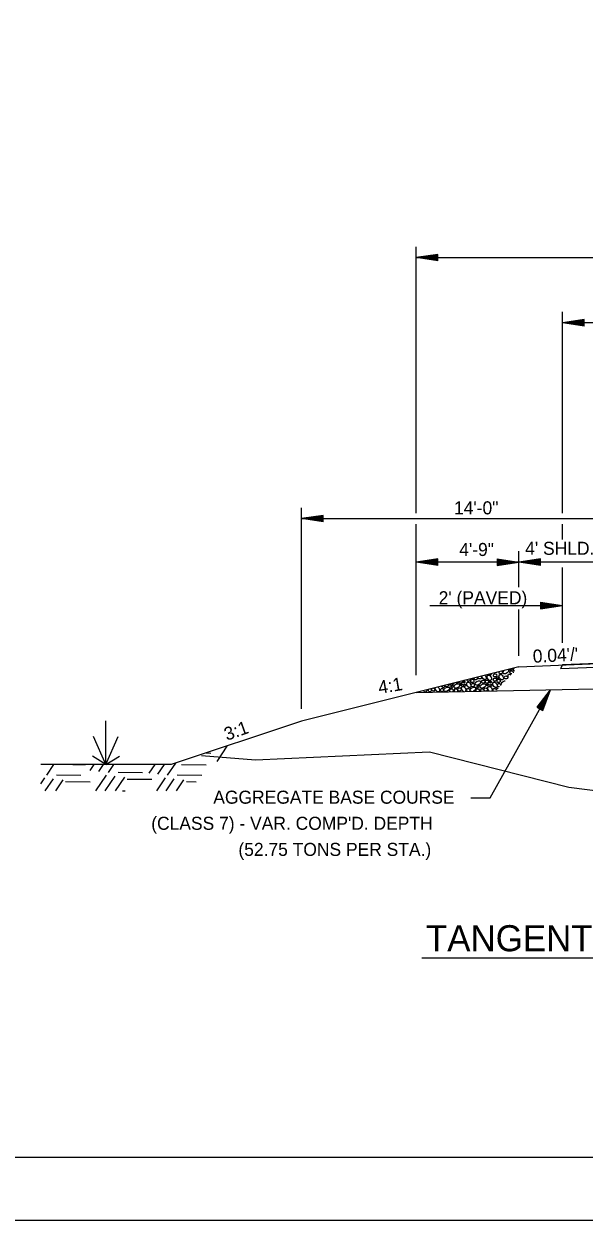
# Model space of a CAD drawing. Extents: x 2478 to 3210, y 439 to 841.
# Drawn here: x 2551.5 to 2603, y 438.6 to 548.6 of the extents above; entities that cross this region are included whole.
import ezdxf

# ---------------------------------------------------------------- set-up
doc = ezdxf.new("R2010")
doc.units = 0
for name, color, linetype in [('1', 7, 'Continuous'), ('19', 7, 'Continuous'), ('R_Annotation', 7, 'Continuous'), ('R_Dimension', 7, 'Continuous'), ('R_Draft', 7, 'Continuous'), ('R_Exist Surface', 7, 'Continuous')]:
    doc.layers.add(name, color=color, linetype=linetype)

msp = doc.modelspace()

# ---------------------------------------------------------------- linework, layer by layer
at = {"layer": '1'}
msp.add_line((2812.04, 444.35), (2492.97, 444.35), dxfattribs=at)
for points in [[(2817.81, 658.58), (2477.81, 658.58), (2477.81, 438.58), (2817.81, 438.58)], [(2492.97, 444.35), (2492.97, 652.81), (2729.78, 652.81), (2729.78, 642.93), (2768.94, 642.93), (2768.94, 640.01), (2812.04, 640.01), (2812.04, 444.35)]]:
    msp.add_lwpolyline(points, close=True, dxfattribs=at)
at = {"layer": '19'}
msp.add_lwpolyline([(2601.03, 489.63), (2600.86, 489.29), (2604.86, 489.45), (2627.03, 489.89), (2649.2, 489.45), (2653.2, 489.29), (2653.03, 489.63), (2649.03, 489.79), (2627.03, 490.23), (2605.03, 489.79)], close=True, dxfattribs=at)
at = {"layer": 'R_Annotation'}
for p, q in [((2597.03, 489.47), (2605.03, 489.79)), ((2601.03, 489.63), (2600.86, 489.29)), ((2597.03, 489.47), (2577.03, 484.47)), ((2600.86, 489.29), (2604.86, 489.45)), ((2587.58, 487.1), (2627.03, 487.89)), ((2577.03, 484.47), (2565.03, 480.47)), ((2565.03, 480.47), (2553.03, 480.47)), ((2588.11, 462.7), (2667.4, 462.7))]:
    msp.add_line(p, q, dxfattribs=at)
at = {"layer": 'R_Dimension'}
for p, q in [((2587.58, 503.59), (2587.58, 528.09)), ((2589.58, 527.39), (2587.58, 527.09)), ((2587.58, 527.09), (2666.49, 527.09)), ((2589.58, 526.79), (2587.58, 527.09)), ((2589.58, 527.34), (2587.91, 527.09)), ((2589.58, 526.84), (2587.91, 527.09)), ((2589.58, 527.29), (2588.26, 527.09)), ((2589.58, 526.9), (2588.26, 527.09)), ((2589.58, 527.24), (2588.59, 527.09)), ((2589.58, 526.95), (2588.59, 527.09)), ((2589.58, 527.19), (2588.93, 527.09)), ((2589.58, 527), (2588.93, 527.09)), ((2589.58, 527.14), (2589.26, 527.09)), ((2589.58, 527.05), (2589.26, 527.09)), ((2589.58, 526.79), (2589.58, 527.39)), ((2601.03, 503.59), (2601.03, 522.09)), ((2603.03, 521.39), (2601.03, 521.09)), ((2603.03, 520.79), (2601.03, 521.09)), ((2653.04, 521.09), (2601.03, 521.09)), ((2603.03, 521.34), (2601.36, 521.09)), ((2603.03, 520.84), (2601.36, 521.09)), ((2603.03, 521.29), (2601.71, 521.09)), ((2603.03, 520.9), (2601.71, 521.09)), ((2603.03, 521.24), (2602.04, 521.09)), ((2603.03, 520.95), (2602.04, 521.09)), ((2603.03, 521.19), (2602.38, 521.09)), ((2603.03, 521), (2602.38, 521.09)), ((2603.03, 521.14), (2602.71, 521.09)), ((2603.03, 521.05), (2602.71, 521.09)), ((2603.03, 520.79), (2603.03, 521.39)), ((2577.03, 485.61), (2577.03, 504.09)), ((2579.03, 503.39), (2577.03, 503.09)), ((2577.03, 503.09), (2605.03, 503.09)), ((2579.03, 502.79), (2577.03, 503.09)), ((2579.03, 503.34), (2577.37, 503.09)), ((2579.03, 502.84), (2577.37, 503.09)), ((2579.03, 503.29), (2577.71, 503.09)), ((2579.03, 502.9), (2577.71, 503.09)), ((2579.03, 503.24), (2578.04, 503.09)), ((2579.03, 502.95), (2578.04, 503.09)), ((2579.03, 503.19), (2578.38, 503.09)), ((2579.03, 503), (2578.38, 503.09)), ((2579.03, 503.14), (2578.72, 503.09)), ((2579.03, 503.05), (2578.72, 503.09)), ((2579.03, 502.79), (2579.03, 503.39)), ((2587.58, 488.68), (2587.58, 502.59)), ((2601.03, 501.16), (2601.03, 502.59)), ((2597.03, 496.78), (2597.03, 500.09)), ((2589.58, 499.39), (2587.58, 499.09)), ((2666.49, 499.09), (2587.58, 499.09)), ((2589.58, 498.79), (2587.58, 499.09)), ((2589.58, 499.34), (2587.92, 499.09)), ((2589.58, 498.84), (2587.92, 499.09)), ((2589.58, 499.29), (2588.26, 499.09)), ((2589.58, 498.9), (2588.26, 499.09)), ((2589.58, 499.24), (2588.59, 499.09)), ((2589.58, 498.95), (2588.59, 499.09)), ((2589.58, 499.19), (2588.93, 499.09)), ((2589.58, 499), (2588.93, 499.09)), ((2589.58, 499.14), (2589.27, 499.09)), ((2589.58, 499.05), (2589.27, 499.09)), ((2589.58, 498.79), (2589.58, 499.39)), ((2595.03, 499.39), (2597.03, 499.09)), ((2595.03, 499.39), (2595.03, 498.79)), ((2595.03, 499.34), (2596.7, 499.09)), ((2595.03, 499.29), (2596.36, 499.09)), ((2595.03, 499.24), (2596.02, 499.09)), ((2595.03, 499.19), (2595.68, 499.09)), ((2595.03, 499.14), (2595.35, 499.09)), ((2595.03, 498.79), (2597.03, 499.09)), ((2595.03, 499), (2595.68, 499.09)), ((2595.03, 498.9), (2596.36, 499.09)), ((2595.03, 498.84), (2596.7, 499.09)), ((2595.03, 498.95), (2596.02, 499.09)), ((2595.03, 499.05), (2595.35, 499.09)), ((2599.03, 499.39), (2597.03, 499.09)), ((2599.03, 498.79), (2597.03, 499.09)), ((2599.03, 499.34), (2597.37, 499.09)), ((2599.03, 498.84), (2597.37, 499.09)), ((2599.03, 499.29), (2597.71, 499.09)), ((2599.03, 498.9), (2597.71, 499.09)), ((2599.03, 499.24), (2598.04, 499.09)), ((2599.03, 498.95), (2598.04, 499.09)), ((2599.03, 499.19), (2598.38, 499.09)), ((2599.03, 499), (2598.38, 499.09)), ((2599.03, 499.14), (2598.72, 499.09)), ((2599.03, 499.05), (2598.72, 499.09)), ((2599.03, 498.79), (2599.03, 499.39)), ((2601.03, 491.67), (2601.03, 498.59)), ((2588.84, 495.09), (2601.03, 495.09)), ((2599.03, 495.39), (2601.03, 495.09)), ((2599.03, 495.39), (2599.03, 494.79)), ((2599.03, 495.34), (2600.7, 495.09)), ((2599.03, 495.29), (2600.35, 495.09)), ((2599.03, 495.24), (2600.02, 495.09)), ((2599.03, 495.19), (2599.68, 495.09)), ((2599.03, 495.14), (2599.35, 495.09)), ((2599.03, 494.79), (2601.03, 495.09)), ((2599.03, 495), (2599.68, 495.09)), ((2599.03, 494.9), (2600.35, 495.09)), ((2599.03, 494.84), (2600.7, 495.09)), ((2599.03, 494.95), (2600.02, 495.09)), ((2599.03, 495.05), (2599.35, 495.09)), ((2597.03, 490.47), (2597.03, 494.73)), ((2593.28, 488.5), (2593.31, 488.54)), ((2593.91, 488.69), (2593.96, 488.63)), ((2595.21, 488.99), (2595.24, 489.02)), ((2596.97, 489.45), (2596.99, 489.43)), ((2588.67, 487.32), (2588.73, 487.39)), ((2588.99, 487.4), (2589.04, 487.47)), ((2593.11, 487.21), (2593.08, 487.3)), ((2593.53, 487.22), (2593.5, 487.32)), ((2595.1, 487.53), (2595.17, 487.55)), ((2598.71, 485.74), (2599.95, 487.33)), ((2599.23, 485.44), (2599.95, 487.33)), ((2598.75, 485.71), (2599.78, 487.04)), ((2598.8, 485.69), (2599.62, 486.74)), ((2598.84, 485.66), (2599.45, 486.45)), ((2599.1, 485.52), (2599.45, 486.45)), ((2599.14, 485.49), (2599.62, 486.74)), ((2599.19, 485.47), (2599.78, 487.04)), ((2598.71, 485.74), (2599.23, 485.44)), ((2598.89, 485.64), (2599.29, 486.16)), ((2598.93, 485.61), (2599.12, 485.86)), ((2599.01, 485.57), (2599.12, 485.86)), ((2599.06, 485.54), (2599.29, 486.16)), ((2569.26, 480.76), (2570.19, 482.15)), ((2568.24, 481.54), (2568.69, 481.53)), ((2553.58, 479.49), (2554.24, 480.47)), ((2555.98, 480.47), (2557.12, 480.46)), ((2557.57, 479.92), (2557.94, 480.47)), ((2558.37, 479.83), (2558.8, 480.47)), ((2559.26, 479.73), (2559.75, 480.47)), ((2560.15, 479.77), (2562.41, 479.75)), ((2563.02, 479.68), (2563.55, 480.47)), ((2563.82, 479.59), (2564.41, 480.47)), ((2564.71, 479.49), (2565.46, 480.61)), ((2565.99, 480.48), (2568.25, 480.46)), ((2553.03, 478.71), (2553.4, 479.25)), ((2553.45, 478.06), (2554.19, 479.16)), ((2554.41, 478.06), (2555.08, 479.07)), ((2554.47, 479.53), (2556.73, 479.51)), ((2555.31, 478.9), (2557.57, 478.88)), ((2558.11, 478.06), (2559.07, 479.49)), ((2558.97, 478.06), (2559.87, 479.4)), ((2559.92, 478.06), (2560.76, 479.31)), ((2560.98, 479.14), (2563.24, 479.12)), ((2563.72, 478.06), (2564.52, 479.25)), ((2564.58, 478.06), (2565.32, 479.16)), ((2565.53, 478.06), (2566.21, 479.07)), ((2565.6, 479.53), (2567.86, 479.51)), ((2566.43, 478.9), (2567.32, 478.89)), ((2560.54, 478.07), (2560.81, 478.06))]:
    msp.add_line(p, q, dxfattribs=at)
for points in [[(2593.18, 488.5), (2593.19, 488.46), (2593.18, 488.32), (2593.11, 488.26), (2593, 488.26), (2592.87, 488.36), (2592.84, 488.42)], [(2593.52, 488.59), (2593.58, 488.53), (2593.56, 488.4), (2593.49, 488.34), (2593.36, 488.34), (2593.3, 488.4), (2593.28, 488.5)], [(2593.96, 488.64), (2594.02, 488.48), (2594.01, 488.34), (2593.94, 488.27), (2593.83, 488.28), (2593.7, 488.38), (2593.62, 488.54), (2593.62, 488.61)], [(2594.44, 488.56), (2594.5, 488.41), (2594.49, 488.27), (2594.43, 488.2), (2594.31, 488.21), (2594.19, 488.31), (2594.1, 488.46), (2594.1, 488.61), (2594.16, 488.69), (2594.27, 488.7), (2594.38, 488.63), (2594.44, 488.55)], [(2594.53, 488.84), (2594.52, 488.79), (2594.44, 488.73), (2594.31, 488.73), (2594.27, 488.78)], [(2594.67, 488.3), (2594.75, 488.42), (2594.88, 488.42), (2594.97, 488.32), (2594.96, 488.2), (2594.87, 488.13), (2594.75, 488.13), (2594.69, 488.2), (2594.67, 488.3)], [(2594.69, 488.7), (2594.77, 488.81), (2594.91, 488.82), (2594.99, 488.73), (2594.98, 488.6), (2594.9, 488.53), (2594.77, 488.54), (2594.71, 488.6), (2594.69, 488.7)], [(2595.01, 488.96), (2594.98, 488.95), (2594.95, 488.95)], [(2594.97, 488.46), (2595.02, 488.53), (2595.1, 488.54), (2595.15, 488.48), (2595.15, 488.4), (2595.1, 488.36), (2595.02, 488.37), (2594.98, 488.4), (2594.97, 488.46)], [(2595.46, 489.07), (2595.52, 489.02), (2595.5, 488.89), (2595.42, 488.82), (2595.29, 488.83), (2595.23, 488.89), (2595.21, 488.99)], [(2595.54, 488.61), (2595.61, 488.46), (2595.59, 488.32), (2595.53, 488.26), (2595.42, 488.26), (2595.29, 488.36), (2595.21, 488.51), (2595.21, 488.66), (2595.27, 488.75), (2595.38, 488.75), (2595.49, 488.68), (2595.55, 488.61)], [(2596, 489.21), (2596.01, 489.21), (2596.07, 489.14), (2596.07, 489.03), (2595.96, 488.9), (2595.81, 488.82), (2595.66, 488.82), (2595.58, 488.88), (2595.58, 488.99), (2595.64, 489.1), (2595.68, 489.13)], [(2595.69, 488.5), (2595.77, 488.61), (2595.9, 488.62), (2596, 488.53), (2595.98, 488.4), (2595.9, 488.34), (2595.77, 488.34), (2595.71, 488.4), (2595.69, 488.5)], [(2596.07, 488.48), (2596.03, 488.54), (2596.03, 488.68), (2596.09, 488.77), (2596.21, 488.77), (2596.3, 488.72)], [(2596.43, 489.32), (2596.42, 489.21), (2596.33, 489.15), (2596.2, 489.15), (2596.14, 489.21), (2596.14, 489.24)], [(2596.2, 488.97), (2596.28, 489.08), (2596.41, 489.09), (2596.5, 488.99), (2596.5, 488.92)], [(2596.38, 488.8), (2596.28, 488.81), (2596.22, 488.87), (2596.2, 488.97)], [(2596.64, 489.07), (2596.62, 489.07), (2596.55, 489.13), (2596.53, 489.24), (2596.61, 489.34), (2596.64, 489.37)], [(2588.55, 487.35), (2588.55, 487.34), (2588.54, 487.21), (2588.47, 487.14), (2588.34, 487.15), (2588.28, 487.21), (2588.26, 487.27)], [(2588.9, 487.43), (2588.98, 487.34), (2588.96, 487.21), (2588.88, 487.15), (2588.76, 487.16), (2588.7, 487.22), (2588.67, 487.32)], [(2589.21, 487.51), (2589.3, 487.43), (2589.28, 487.3), (2589.2, 487.23), (2589.07, 487.24), (2589.01, 487.3), (2588.99, 487.4)], [(2589.67, 487.52), (2589.73, 487.38), (2589.72, 487.23), (2589.66, 487.17), (2589.54, 487.17), (2589.41, 487.27), (2589.33, 487.42), (2589.33, 487.54)], [(2589.6, 487.61), (2589.61, 487.6), (2589.68, 487.52)], [(2589.81, 487.35), (2589.89, 487.47), (2590.02, 487.47), (2590.1, 487.38), (2590.09, 487.25), (2590.02, 487.18), (2589.89, 487.19), (2589.82, 487.25), (2589.81, 487.35)], [(2590.21, 487.76), (2590.21, 487.76), (2590.2, 487.62), (2590.14, 487.55), (2590.02, 487.55), (2589.9, 487.65), (2589.88, 487.68)], [(2590.27, 487.53), (2590.42, 487.59), (2590.57, 487.58), (2590.64, 487.52), (2590.63, 487.4), (2590.53, 487.28), (2590.38, 487.2), (2590.23, 487.19), (2590.15, 487.25), (2590.14, 487.37), (2590.21, 487.47), (2590.28, 487.54)], [(2590.51, 487.84), (2590.52, 487.83), (2590.51, 487.7), (2590.42, 487.63), (2590.3, 487.64), (2590.24, 487.7), (2590.23, 487.77)], [(2591.08, 487.98), (2590.99, 487.86), (2590.83, 487.78), (2590.69, 487.78), (2590.6, 487.83), (2590.6, 487.86)], [(2590.67, 487.57), (2590.72, 487.63), (2590.8, 487.64), (2590.86, 487.58), (2590.85, 487.5), (2590.8, 487.46), (2590.72, 487.47), (2590.69, 487.51), (2590.67, 487.57)], [(2590.67, 487.32), (2590.75, 487.43), (2590.88, 487.44), (2590.97, 487.34), (2590.96, 487.21), (2590.91, 487.17)], [(2590.74, 487.17), (2590.69, 487.21), (2590.67, 487.3)], [(2590.84, 487.71), (2590.89, 487.77), (2590.97, 487.78), (2591.02, 487.72), (2591.02, 487.65), (2590.97, 487.6), (2590.89, 487.61), (2590.86, 487.65), (2590.84, 487.71)], [(2591.2, 487.84), (2591.36, 487.9), (2591.5, 487.89), (2591.56, 487.83), (2591.56, 487.71), (2591.46, 487.58), (2591.3, 487.51), (2591.15, 487.5), (2591.07, 487.56), (2591.07, 487.68), (2591.13, 487.78), (2591.21, 487.84)], [(2591.09, 487.32), (2591.17, 487.43), (2591.3, 487.44), (2591.39, 487.34), (2591.37, 487.21), (2591.34, 487.18)], [(2591.16, 487.18), (2591.11, 487.22), (2591.09, 487.32)], [(2591.49, 488.08), (2591.48, 488.02), (2591.39, 487.95), (2591.26, 487.96), (2591.21, 488.01)], [(2591.41, 487.4), (2591.48, 487.51), (2591.62, 487.52), (2591.71, 487.43), (2591.69, 487.3), (2591.61, 487.23), (2591.48, 487.24), (2591.42, 487.3), (2591.41, 487.4)], [(2591.81, 488.16), (2591.83, 488.15), (2591.81, 488.01), (2591.73, 487.95), (2591.6, 487.96), (2591.55, 488.02), (2591.53, 488.09)], [(2591.64, 487.84), (2591.69, 487.91), (2591.77, 487.91), (2591.83, 487.86), (2591.81, 487.78), (2591.76, 487.74), (2591.69, 487.74), (2591.66, 487.78), (2591.64, 487.84)], [(2591.93, 487.19), (2591.83, 487.27), (2591.75, 487.42), (2591.74, 487.57), (2591.8, 487.65), (2591.92, 487.66), (2592.03, 487.6), (2592.09, 487.52)], [(2591.89, 488.08), (2591.95, 488.15), (2592.02, 488.15), (2592.07, 488.1), (2592.07, 488.02), (2592.02, 487.99), (2591.94, 487.99), (2591.9, 488.02), (2591.89, 488.08)], [(2591.96, 487.78), (2592.01, 487.85), (2592.09, 487.86), (2592.14, 487.8), (2592.13, 487.72), (2592.08, 487.68), (2592.01, 487.69), (2591.97, 487.72), (2591.96, 487.78)], [(2592.03, 488.22), (2592.01, 488.2), (2591.98, 488.2)], [(2592.08, 487.52), (2592.14, 487.38), (2592.13, 487.23), (2592.1, 487.19)], [(2592.22, 487.35), (2592.31, 487.47), (2592.44, 487.47), (2592.52, 487.38), (2592.51, 487.25), (2592.45, 487.2)], [(2592.3, 487.2), (2592.24, 487.25), (2592.22, 487.35)], [(2592.56, 487.9), (2592.62, 487.76), (2592.61, 487.62), (2592.55, 487.55), (2592.44, 487.55), (2592.31, 487.65), (2592.23, 487.81), (2592.23, 487.95), (2592.28, 488.04), (2592.4, 488.05), (2592.51, 487.98), (2592.57, 487.9)], [(2592.54, 488.34), (2592.56, 488.32), (2592.55, 488.2), (2592.46, 488.13), (2592.33, 488.13), (2592.27, 488.2), (2592.26, 488.27)], [(2592.63, 487.21), (2592.56, 487.25), (2592.56, 487.37), (2592.62, 487.47), (2592.7, 487.54)], [(2592.6, 488.18), (2592.68, 488.3), (2592.81, 488.31), (2592.9, 488.21), (2592.88, 488.08), (2592.81, 488.01), (2592.68, 488.02), (2592.62, 488.08), (2592.6, 488.18)], [(2592.6, 477.41), (2594.39, 477.41), (2599.95, 487.33)], [(2592.72, 488.39), (2592.68, 488.36), (2592.62, 488.36)], [(2592.64, 487.8), (2592.71, 487.92), (2592.84, 487.93), (2592.94, 487.83), (2592.92, 487.7), (2592.84, 487.63), (2592.71, 487.64), (2592.65, 487.7), (2592.64, 487.8)], [(2592.69, 487.53), (2592.84, 487.59), (2592.98, 487.58), (2593.05, 487.52), (2593.05, 487.4), (2592.94, 487.28), (2592.82, 487.21)], [(2593.15, 488.11), (2593.3, 488.17), (2593.44, 488.16), (2593.5, 488.1), (2593.5, 487.99), (2593.41, 487.86), (2593.25, 487.78), (2593.1, 487.78), (2593.01, 487.83), (2593.01, 487.95), (2593.08, 488.06), (2593.16, 488.12)], [(2593.08, 487.32), (2593.17, 487.43), (2593.3, 487.44), (2593.38, 487.34), (2593.37, 487.22)], [(2593.09, 487.57), (2593.14, 487.63), (2593.22, 487.64), (2593.27, 487.58), (2593.26, 487.5), (2593.22, 487.46), (2593.14, 487.47), (2593.1, 487.51), (2593.09, 487.57)], [(2593.26, 487.71), (2593.31, 487.77), (2593.38, 487.78), (2593.44, 487.72), (2593.43, 487.65), (2593.38, 487.6), (2593.31, 487.61), (2593.27, 487.65), (2593.26, 487.71)], [(2593.62, 487.84), (2593.77, 487.9), (2593.91, 487.89), (2593.98, 487.83), (2593.98, 487.71), (2593.88, 487.58), (2593.72, 487.51), (2593.57, 487.5), (2593.49, 487.56), (2593.48, 487.68), (2593.55, 487.78), (2593.63, 487.84)], [(2593.5, 487.32), (2593.59, 487.43), (2593.72, 487.44), (2593.81, 487.34), (2593.79, 487.23)], [(2593.6, 488.12), (2593.68, 488.24), (2593.81, 488.24), (2593.91, 488.15), (2593.89, 488.02), (2593.81, 487.95), (2593.68, 487.96), (2593.62, 488.02), (2593.6, 488.12)], [(2593.82, 487.4), (2593.9, 487.51), (2594.03, 487.52), (2594.13, 487.43), (2594.11, 487.3), (2594.03, 487.23)], [(2594.02, 487.23), (2593.9, 487.24), (2593.84, 487.3), (2593.82, 487.4)], [(2593.93, 488.12), (2594.02, 488.23), (2594.15, 488.24), (2594.24, 488.15), (2594.22, 488.01), (2594.15, 487.95), (2594.02, 487.96), (2593.96, 488.02), (2593.93, 488.12)], [(2594.05, 487.84), (2594.1, 487.91), (2594.19, 487.91), (2594.24, 487.86), (2594.22, 487.78), (2594.18, 487.74), (2594.1, 487.74), (2594.07, 487.78), (2594.05, 487.84)], [(2594.29, 487.24), (2594.24, 487.27), (2594.16, 487.42), (2594.16, 487.57), (2594.22, 487.65), (2594.33, 487.66), (2594.44, 487.6), (2594.51, 487.52)], [(2594.31, 488.08), (2594.36, 488.15), (2594.43, 488.15), (2594.49, 488.1), (2594.48, 488.02), (2594.43, 487.99), (2594.35, 487.99), (2594.32, 488.02), (2594.31, 488.08)], [(2594.38, 487.78), (2594.43, 487.85), (2594.51, 487.86), (2594.56, 487.8), (2594.55, 487.72), (2594.5, 487.68), (2594.43, 487.69), (2594.39, 487.72), (2594.38, 487.78)], [(2594.5, 487.52), (2594.56, 487.38), (2594.55, 487.24)], [(2594.98, 487.9), (2595.04, 487.76), (2595.03, 487.62), (2594.97, 487.55), (2594.85, 487.55), (2594.73, 487.65), (2594.64, 487.81), (2594.64, 487.95), (2594.7, 488.04), (2594.82, 488.05), (2594.92, 487.98), (2594.98, 487.9)], [(2594.64, 487.35), (2594.72, 487.47), (2594.85, 487.47), (2594.93, 487.38), (2594.93, 487.31)], [(2594.66, 487.25), (2594.65, 487.25), (2594.64, 487.35)], [(2594.97, 487.36), (2594.97, 487.37), (2595.04, 487.47), (2595.11, 487.54)], [(2595.01, 488.18), (2595.09, 488.3), (2595.23, 488.31), (2595.31, 488.21), (2595.3, 488.08), (2595.22, 488.01), (2595.09, 488.02), (2595.03, 488.08), (2595.01, 488.18)], [(2595.05, 487.8), (2595.13, 487.92), (2595.26, 487.93), (2595.35, 487.83), (2595.34, 487.73)], [(2595.25, 487.63), (2595.13, 487.64), (2595.07, 487.7), (2595.05, 487.8)], [(2595.44, 487.83), (2595.43, 487.83), (2595.42, 487.95), (2595.49, 488.06), (2595.57, 488.12)], [(2595.57, 488.11), (2595.72, 488.17), (2595.77, 488.17)], [(2587.97, 487.2), (2587.96, 487.2), (2587.95, 487.2)]]:
    msp.add_lwpolyline(points, dxfattribs=at)
at = {"layer": 'R_Draft'}
for q in [(2559.03, 484.49), (2557.9, 483.05), (2560.17, 483.05), (2557.78, 481.23), (2560.29, 481.23)]:
    msp.add_line((2559.03, 480.47), q, dxfattribs=at)
at = {"layer": 'R_Exist Surface'}
msp.add_lwpolyline([(2567.84, 481.29), (2572.78, 480.92), (2588.81, 481.64), (2601.63, 478.38), (2624.24, 475.51), (2653.36, 474.14), (2704.57, 481.98)], dxfattribs=at)

# ---------------------------------------------------------------- texts
at = {"layer": 'R_Annotation'}
for s, height, p in [('14\'-0"', 1.2, (2591.06, 503.48)), ('4\'-9"', 1.2, (2591.54, 499.65)), ("4' SHLD.", 1.2, (2597.61, 499.76)), ("2' (PAVED)", 1.2, (2589.65, 495.21)), ('AGGREGATE BASE COURSE', 1.2, (2568.91, 476.87)), ("(CLASS 7) - VAR. COMP'D. DEPTH", 1.2, (2563.2, 474.47)), ('(52.75 TONS PER STA.)', 1.2, (2571.22, 472.07)), ('TANGENT SECTION - FULL DEPTH (HWY. 13)', 2.4, (2588.48, 463.3))]:
    msp.add_text(s, height=height, dxfattribs=at).set_placement(p)
for s, rotation, p in [("0.04'/'", 2.7804, (2598.34, 489.83)), ('4:1', 9.5754, (2584.19, 486.96)), ('3:1', 19.6286, (2570.16, 482.65))]:
    msp.add_text(s, height=1.2, rotation=rotation, dxfattribs=at).set_placement(p)

doc.saveas('drawing.dxf')
